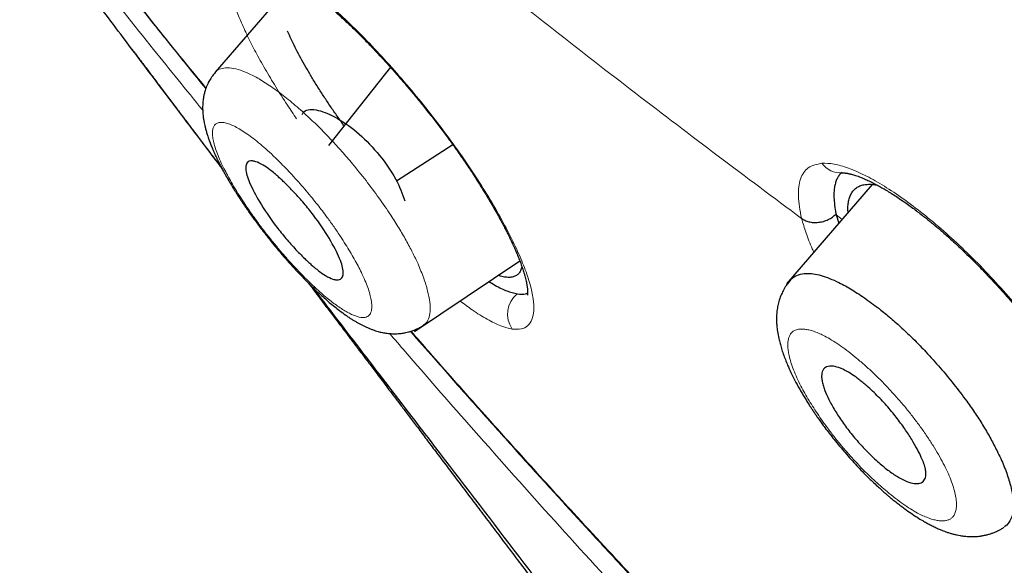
# Model space of a CAD drawing. Header units: millimetres. Extents: x 8 to 428, y 12 to 633.
# Tile 74 of 656: x 354.28 to 366.02, y 150.16 to 156.66. Entities that reach past the tile are written whole.
import ezdxf

# ---------------------------------------------------------------- set-up
doc = ezdxf.new("R2010")
doc.units = ezdxf.units.MM

msp = doc.modelspace()

# ---------------------------------------------------------------- linework, layer by layer
at = {"color": 7, "linetype": 'Continuous', "lineweight": 30}
for p, q in [((357.566, 157.141), (356.614, 156.037)), ((358.705, 156.097), (357.966, 155.163)), ((358.775, 154.745), (359.447, 155.176)), ((364.449, 154.7), (363.428, 153.516)), ((364.017, 154.347), (364.019, 154.337)), ((364.019, 154.337), (364.051, 154.238)), ((358.991, 152.947), (360.246, 153.79))]:
    msp.add_line(p, q, dxfattribs=at)
at = {"color": 8, "linetype": 'Continuous', "lineweight": 0}
msp.add_line((364.09, 154.284), (364.019, 154.337), dxfattribs=at)
for centre, radius, start, end in [((364.073, 155.112), 0.275, 215.2891, 273.212), ((360.413, 153.154), 0.312, 129.1176, 214.807)]:
    msp.add_arc(centre, radius, start, end, dxfattribs=at)
at = {"color": 7, "linetype": 'Continuous', "lineweight": 30}
for points, knots in [([(417.677, 128.795), (417.781, 129.481), (417.988, 130.847), (417.997, 133.127), (417.855, 135.501), (417.576, 137.96), (417.157, 140.738), (416.572, 143.85), (415.813, 147.295), (414.871, 151.203), (413.749, 155.568), (412.527, 160.368), (411.24, 165.22), (409.801, 170.184), (408.407, 174.442), (407.129, 177.944), (406.053, 180.641), (404.828, 183.414), (403.413, 186.272), (401.858, 189.044), (400.172, 191.696), (398.391, 194.186), (396.428, 196.609), (394.352, 198.916), (392.223, 201.099), (389.71, 203.505), (386.812, 206.084), (383.54, 208.783), (380.277, 211.307), (377.031, 213.673), (373.811, 215.871), (370.63, 217.9), (367.494, 219.78), (364.396, 221.569), (361.31, 223.346), (358.232, 225.051), (355.179, 226.627), (352.177, 228.023), (349.25, 229.222), (346.408, 230.222), (343.668, 230.99), (341.354, 231.422), (339.454, 231.565), (337.932, 231.49), (336.558, 231.173), (335.395, 230.555), (334.497, 229.611), (333.815, 228.325), (333.364, 226.767), (333.249, 225.515), (333.194, 224.918)], [0, 0, 0, 0, 0.019898, 0.0396, 0.059165, 0.078622, 0.098013, 0.123341, 0.148581, 0.173731, 0.20787, 0.241963, 0.276212, 0.310625, 0.34521, 0.362609, 0.380135, 0.397811, 0.415673, 0.433756, 0.448997, 0.464412, 0.479837, 0.495071, 0.510122, 0.52503, 0.54719, 0.569189, 0.591089, 0.61295, 0.634797, 0.656567, 0.678195, 0.699628, 0.72106, 0.742688, 0.76446, 0.786303, 0.808169, 0.830066, 0.852064, 0.874225, 0.889133, 0.904185, 0.919416, 0.934846, 0.950253, 0.965505, 0.983583, 1, 1, 1, 1]), ([(415.467, 128.755), (415.552, 129.304), (415.723, 130.4), (415.772, 132.207), (415.709, 134.095), (415.541, 136.059), (415.291, 138.077), (414.911, 140.535), (414.359, 143.459), (413.607, 146.861), (412.73, 150.473), (411.745, 154.281), (410.712, 158.26), (409.649, 162.26), (408.508, 166.313), (407.243, 170.442), (406.046, 173.961), (404.979, 176.832), (404.109, 179.019), (403.152, 181.244), (402.089, 183.508), (400.902, 185.81), (399.682, 187.948), (398.454, 189.901), (397.255, 191.656), (395.96, 193.39), (394.423, 195.272), (392.637, 197.271), (390.618, 199.357), (388.417, 201.482), (386.044, 203.631), (383.509, 205.787), (380.964, 207.833), (378.42, 209.778), (375.672, 211.781), (372.729, 213.8), (369.604, 215.803), (366.507, 217.666), (363.434, 219.443), (360.371, 221.203), (357.329, 222.882), (354.326, 224.423), (351.579, 225.692), (349.087, 226.715), (346.844, 227.533), (344.665, 228.211), (342.565, 228.73), (340.677, 229.043), (339.008, 229.153), (337.562, 229.068), (336.376, 228.784), (335.444, 228.327), (334.741, 227.745), (334.171, 227.011), (333.679, 226.051), (333.302, 224.835), (333.065, 223.356), (332.974, 221.757), (333.002, 220.069), (333.126, 218.313), (333.393, 215.903), (333.878, 212.795), (334.642, 208.956), (335.538, 205.044), (336.519, 201.091), (337.532, 197.125), (338.51, 193.365), (339.497, 189.779), (340.51, 186.361), (341.631, 182.884), (342.729, 179.778), (343.765, 177.067), (344.702, 174.769), (345.726, 172.434), (346.84, 170.062), (347.683, 168.45), (348.105, 167.643)], [0, 0, 0, 0, 0.011709, 0.0234, 0.035079, 0.046745, 0.058401, 0.070053, 0.08835, 0.106637, 0.124908, 0.145647, 0.166375, 0.187119, 0.207887, 0.228673, 0.249479, 0.259892, 0.270315, 0.28075, 0.291198, 0.301658, 0.31213, 0.319994, 0.327864, 0.335737, 0.343609, 0.354092, 0.364563, 0.37502, 0.38755, 0.400066, 0.41258, 0.425091, 0.437599, 0.45323, 0.468841, 0.484431, 0.499999, 0.515569, 0.531166, 0.546782, 0.562408, 0.574915, 0.587424, 0.599934, 0.612454, 0.624987, 0.635443, 0.645912, 0.656393, 0.664263, 0.672136, 0.680006, 0.687871, 0.698343, 0.708803, 0.71925, 0.729685, 0.740108, 0.750521, 0.771326, 0.792113, 0.81288, 0.833624, 0.854353, 0.875091, 0.892532, 0.909986, 0.927451, 0.944927, 0.955919, 0.966921, 0.977933, 0.988958, 1, 1, 1, 1]), ([(363.503, 218.885), (363.584, 218.838), (363.742, 218.747), (363.975, 218.612), (364.199, 218.483), (364.414, 218.358), (364.62, 218.239), (364.813, 218.127), (364.994, 218.022), (365.163, 217.924), (365.324, 217.83), (365.476, 217.741), (365.621, 217.657), (365.757, 217.577), (365.885, 217.502), (366.005, 217.432), (366.117, 217.366), (366.254, 217.286), (366.419, 217.189), (366.684, 217.032), (367.022, 216.833), (367.433, 216.588), (367.85, 216.338), (368.38, 216.019), (369.022, 215.629), (369.775, 215.165), (370.529, 214.692), (371.258, 214.227), (371.961, 213.772), (372.638, 213.327), (373.317, 212.874), (373.996, 212.414), (374.677, 211.946), (375.359, 211.471), (376.041, 210.988), (376.714, 210.506), (377.375, 210.026), (378.026, 209.546), (378.677, 209.061), (379.329, 208.568), (379.981, 208.069), (380.559, 207.621), (381.063, 207.226), (381.493, 206.886), (381.925, 206.542), (382.305, 206.236), (382.633, 205.97), (382.91, 205.745), (383.188, 205.517), (383.471, 205.283), (383.749, 205.053), (384.024, 204.823), (384.295, 204.596), (384.572, 204.361), (384.797, 204.17), (384.965, 204.026), (385.072, 203.935), (385.172, 203.848), (385.265, 203.768), (385.351, 203.694), (385.429, 203.627), (385.5, 203.565), (385.557, 203.516), (385.602, 203.477), (385.636, 203.448), (385.666, 203.421), (385.692, 203.398), (385.716, 203.378), (385.739, 203.358), (385.767, 203.333), (385.802, 203.303), (385.844, 203.266), (385.893, 203.224), (385.947, 203.176), (386.031, 203.102), (386.147, 203.001), (386.295, 202.87), (386.453, 202.729), (386.605, 202.594), (386.748, 202.466), (386.882, 202.347), (387.02, 202.222), (387.162, 202.094), (387.304, 201.965), (387.441, 201.84), (387.576, 201.718), (387.707, 201.598), (387.833, 201.481), (387.952, 201.372), (388.062, 201.27), (388.159, 201.18), (388.243, 201.102), (388.316, 201.034), (388.384, 200.97), (388.453, 200.906), (388.523, 200.84), (388.613, 200.755), (388.724, 200.65), (388.858, 200.523), (389.001, 200.388), (389.152, 200.244), (389.311, 200.092), (389.476, 199.933), (389.674, 199.741), (389.902, 199.519), (390.171, 199.254), (390.45, 198.978), (390.737, 198.691), (391.047, 198.378), (391.383, 198.034), (391.746, 197.658), (392.107, 197.279), (392.468, 196.894), (392.829, 196.503), (393.19, 196.106), (393.548, 195.707), (393.903, 195.303), (394.255, 194.897), (394.603, 194.487), (394.946, 194.075), (395.284, 193.661), (395.616, 193.246), (395.944, 192.829), (396.266, 192.41), (396.561, 192.019), (396.83, 191.656), (397.075, 191.319), (397.32, 190.978), (397.565, 190.631), (397.764, 190.343), (397.921, 190.115), (398.032, 189.951), (398.14, 189.79), (398.244, 189.637), (398.341, 189.49), (398.438, 189.342), (398.535, 189.195), (398.63, 189.049), (398.718, 188.913), (398.791, 188.799), (398.853, 188.704), (398.906, 188.62), (398.963, 188.531), (399.023, 188.435), (399.088, 188.331), (399.161, 188.214), (399.244, 188.081), (399.335, 187.933), (399.432, 187.775), (399.552, 187.576), (399.693, 187.34), (399.851, 187.074), (400.005, 186.812), (400.153, 186.555), (400.297, 186.304), (400.444, 186.044), (400.595, 185.775), (400.749, 185.496), (400.898, 185.221), (401.065, 184.911), (401.248, 184.567), (401.445, 184.19), (401.636, 183.818), (401.823, 183.448), (402.013, 183.065), (402.207, 182.668), (402.403, 182.259), (402.596, 181.85), (402.786, 181.443), (402.971, 181.037), (403.154, 180.63), (403.335, 180.222), (403.484, 179.879), (403.603, 179.602), (403.692, 179.392), (403.782, 179.181), (403.871, 178.969), (403.957, 178.761), (404.04, 178.56), (404.119, 178.368), (404.193, 178.185), (404.256, 178.029), (404.309, 177.898), (404.353, 177.79), (404.394, 177.685), (404.435, 177.583), (404.475, 177.48), (404.521, 177.366), (404.571, 177.238), (404.626, 177.097), (404.684, 176.948), (404.741, 176.799), (404.798, 176.652), (404.853, 176.507), (404.909, 176.36), (404.964, 176.213), (405.018, 176.072), (405.071, 175.929), (405.125, 175.785), (405.178, 175.641), (405.229, 175.505), (405.274, 175.381), (405.315, 175.268), (405.354, 175.162), (405.394, 175.053), (405.435, 174.939), (405.478, 174.819), (405.523, 174.694), (405.57, 174.562), (405.622, 174.417), (405.678, 174.258), (405.739, 174.086), (405.801, 173.91), (405.862, 173.735), (405.942, 173.506), (406.039, 173.225), (406.149, 172.905), (406.252, 172.602), (406.349, 172.312), (406.447, 172.021), (406.528, 171.776), (406.593, 171.579), (406.642, 171.43), (406.691, 171.281), (406.74, 171.13), (406.789, 170.979), (406.838, 170.828), (406.885, 170.681), (406.932, 170.536), (406.976, 170.398), (407.018, 170.265), (407.058, 170.14), (407.095, 170.023), (407.13, 169.913), (407.16, 169.816), (407.188, 169.728), (407.215, 169.643), (407.243, 169.553), (407.272, 169.458), (407.307, 169.345), (407.348, 169.214), (407.395, 169.063), (407.442, 168.909), (407.49, 168.753), (407.537, 168.598), (407.585, 168.442), (407.631, 168.288), (407.677, 168.137), (407.739, 167.931), (407.816, 167.673), (407.908, 167.366), (407.996, 167.067), (408.082, 166.772), (408.236, 166.245), (408.453, 165.489), (408.73, 164.503), (409.001, 163.522), (409.267, 162.543), (409.527, 161.568), (409.827, 160.433), (410.164, 159.139), (410.539, 157.686), (410.911, 156.236), (411.268, 154.844), (411.61, 153.513), (411.854, 152.555), (412.018, 151.91), (412.102, 151.576), (412.186, 151.239), (412.271, 150.901), (412.355, 150.56), (412.433, 150.246), (412.504, 149.959), (412.567, 149.698), (412.62, 149.481), (412.662, 149.308), (412.693, 149.18), (412.724, 149.051), (412.755, 148.925), (412.786, 148.794), (412.818, 148.66), (412.85, 148.525), (412.88, 148.401), (412.902, 148.306), (412.918, 148.24), (412.927, 148.2), (412.936, 148.164), (412.943, 148.132), (412.949, 148.107), (412.954, 148.086), (412.958, 148.068), (412.963, 148.047), (412.97, 148.018), (412.979, 147.981), (412.989, 147.936), (413.002, 147.885), (413.015, 147.826), (413.031, 147.759), (413.048, 147.686), (413.08, 147.55), (413.125, 147.355), (413.186, 147.089), (413.249, 146.812), (413.314, 146.527), (413.384, 146.214), (413.46, 145.874), (413.54, 145.507), (413.618, 145.146), (413.694, 144.791), (413.791, 144.327), (413.909, 143.754), (414.022, 143.184), (414.11, 142.727), (414.175, 142.382), (414.239, 142.039), (414.301, 141.694), (414.358, 141.371), (414.41, 141.071), (414.457, 140.792), (414.504, 140.51), (414.55, 140.224), (414.591, 139.962), (414.628, 139.726), (414.66, 139.515), (414.691, 139.302), (414.718, 139.115), (414.74, 138.958), (414.757, 138.834), (414.773, 138.717), (414.788, 138.608), (414.802, 138.505), (414.815, 138.409), (414.826, 138.321), (414.837, 138.238), (414.847, 138.159), (414.858, 138.07), (414.871, 137.967), (414.886, 137.849), (414.901, 137.721), (414.917, 137.584), (414.934, 137.439), (414.952, 137.285), (414.969, 137.126), (414.987, 136.963), (415.007, 136.766), (415.03, 136.535), (415.055, 136.269), (415.074, 136.046), (415.089, 135.865), (415.099, 135.73), (415.11, 135.597), (415.119, 135.47), (415.127, 135.347), (415.136, 135.219), (415.144, 135.085), (415.151, 134.974), (415.155, 134.895), (415.158, 134.847), (415.16, 134.804), (415.162, 134.769), (415.163, 134.741), (415.164, 134.721), (415.165, 134.703), (415.166, 134.686), (415.167, 134.666), (415.168, 134.642), (415.17, 134.614), (415.171, 134.578), (415.173, 134.534), (415.176, 134.481), (415.178, 134.423), (415.18, 134.363), (415.184, 134.275), (415.188, 134.158), (415.193, 134.011), (415.197, 133.858), (415.2, 133.711), (415.202, 133.57), (415.204, 133.437), (415.205, 133.304), (415.205, 133.176), (415.205, 133.055), (415.204, 132.943), (415.203, 132.839), (415.202, 132.741), (415.2, 132.659), (415.199, 132.589), (415.198, 132.532), (415.196, 132.478), (415.195, 132.423), (415.193, 132.359), (415.19, 132.282), (415.186, 132.191), (415.182, 132.093), (415.177, 131.986), (415.171, 131.872), (415.165, 131.769), (415.159, 131.678), (415.154, 131.604), (415.149, 131.534), (415.144, 131.468), (415.139, 131.408), (415.134, 131.353), (415.13, 131.303), (415.126, 131.259), (415.123, 131.221), (415.12, 131.188), (415.117, 131.16), (415.114, 131.134), (415.112, 131.107), (415.109, 131.076), (415.105, 131.043), (415.101, 131.004), (415.097, 130.961), (415.091, 130.912), (415.085, 130.859), (415.078, 130.8), (415.071, 130.736), (415.062, 130.667), (415.052, 130.595), (415.042, 130.522), (415.029, 130.428), (415.013, 130.317), (414.993, 130.194), (414.974, 130.083), (414.956, 129.983), (414.939, 129.889), (414.922, 129.801), (414.905, 129.718), (414.89, 129.642), (414.874, 129.571), (414.863, 129.519), (414.855, 129.483), (414.85, 129.462), (414.845, 129.439), (414.839, 129.414), (414.832, 129.383), (414.823, 129.348), (414.813, 129.307), (414.802, 129.262), (414.794, 129.23), (414.79, 129.213)], [0, 0, 0, 0, 0.002478, 0.004863, 0.007153, 0.009349, 0.011451, 0.013459, 0.015266, 0.01699, 0.01863, 0.020186, 0.021659, 0.023048, 0.024354, 0.025576, 0.026715, 0.027771, 0.029757, 0.031759, 0.035874, 0.040057, 0.044305, 0.04857, 0.056184, 0.063798, 0.071411, 0.079023, 0.08582, 0.092618, 0.099414, 0.106211, 0.113008, 0.119804, 0.126601, 0.133397, 0.139856, 0.146315, 0.152774, 0.159233, 0.165692, 0.17215, 0.176411, 0.180671, 0.184937, 0.189238, 0.191963, 0.194704, 0.197462, 0.200251, 0.20312, 0.205746, 0.208438, 0.211196, 0.214019, 0.215143, 0.216217, 0.217217, 0.218144, 0.218998, 0.219779, 0.220486, 0.22112, 0.221488, 0.221825, 0.222129, 0.222392, 0.222613, 0.222826, 0.223092, 0.223448, 0.223869, 0.224356, 0.224908, 0.225497, 0.226882, 0.228367, 0.229951, 0.231635, 0.232921, 0.23426, 0.235651, 0.237094, 0.238543, 0.239924, 0.241236, 0.242599, 0.243878, 0.245073, 0.246185, 0.247213, 0.248006, 0.248741, 0.249419, 0.250096, 0.250813, 0.251568, 0.252833, 0.254194, 0.255651, 0.257179, 0.258799, 0.260509, 0.262227, 0.264885, 0.267492, 0.270527, 0.273489, 0.276377, 0.28018, 0.28398, 0.28778, 0.29158, 0.295458, 0.299338, 0.30322, 0.307106, 0.310997, 0.314893, 0.318782, 0.322656, 0.326526, 0.330392, 0.334256, 0.33812, 0.341159, 0.344231, 0.347341, 0.350491, 0.353681, 0.355184, 0.35669, 0.358147, 0.359539, 0.360865, 0.362128, 0.363532, 0.364846, 0.36607, 0.367203, 0.367911, 0.368649, 0.369452, 0.370319, 0.37125, 0.372246, 0.373502, 0.374849, 0.376284, 0.377807, 0.380273, 0.382708, 0.385093, 0.38743, 0.389717, 0.391957, 0.394535, 0.397068, 0.399576, 0.402059, 0.405565, 0.409022, 0.412436, 0.415844, 0.419252, 0.423056, 0.426861, 0.430668, 0.434475, 0.438284, 0.442093, 0.445932, 0.449832, 0.451811, 0.453807, 0.455817, 0.457843, 0.459862, 0.46177, 0.463601, 0.465353, 0.467027, 0.468099, 0.469137, 0.47014, 0.471108, 0.472086, 0.47312, 0.474409, 0.475775, 0.477218, 0.478737, 0.480087, 0.481491, 0.482947, 0.484379, 0.485755, 0.487076, 0.488563, 0.489972, 0.491305, 0.492562, 0.493619, 0.494636, 0.495701, 0.496822, 0.497999, 0.499232, 0.500521, 0.501866, 0.503494, 0.505199, 0.506936, 0.508661, 0.510372, 0.513697, 0.51697, 0.519851, 0.522716, 0.525615, 0.528547, 0.530027, 0.531515, 0.533012, 0.534517, 0.536031, 0.537554, 0.539053, 0.54048, 0.541897, 0.543234, 0.544492, 0.54567, 0.546769, 0.547788, 0.548603, 0.54945, 0.550355, 0.551319, 0.552341, 0.553767, 0.555293, 0.556919, 0.558455, 0.560048, 0.561628, 0.56319, 0.564734, 0.566261, 0.569472, 0.5726, 0.575646, 0.578649, 0.581652, 0.591807, 0.601962, 0.612117, 0.622273, 0.632427, 0.642582, 0.657814, 0.673047, 0.688281, 0.703514, 0.716918, 0.730322, 0.733834, 0.737367, 0.740925, 0.744508, 0.748117, 0.751783, 0.754501, 0.757272, 0.760097, 0.761447, 0.76281, 0.764184, 0.765551, 0.766856, 0.768395, 0.769832, 0.771168, 0.772401, 0.772857, 0.773297, 0.77369, 0.774024, 0.774298, 0.774514, 0.77468, 0.774879, 0.775201, 0.7756, 0.776077, 0.776632, 0.777265, 0.777975, 0.778763, 0.779625, 0.782363, 0.785056, 0.788204, 0.791288, 0.794308, 0.798347, 0.802327, 0.806249, 0.810112, 0.813935, 0.821442, 0.828949, 0.83277, 0.836591, 0.840413, 0.844244, 0.848133, 0.851232, 0.854369, 0.857545, 0.860775, 0.864084, 0.866449, 0.868853, 0.871296, 0.873775, 0.87528, 0.876705, 0.87805, 0.879315, 0.8805, 0.881606, 0.882632, 0.883579, 0.884465, 0.885389, 0.886679, 0.888061, 0.889533, 0.891145, 0.892854, 0.894659, 0.896552, 0.898477, 0.900426, 0.903536, 0.906702, 0.909926, 0.911559, 0.913206, 0.914815, 0.916362, 0.917847, 0.919269, 0.921052, 0.922725, 0.923353, 0.923957, 0.924491, 0.924943, 0.925251, 0.925506, 0.925707, 0.9259, 0.926144, 0.92644, 0.926788, 0.927189, 0.927766, 0.928425, 0.929155, 0.929906, 0.930672, 0.932437, 0.934278, 0.936195, 0.938187, 0.939835, 0.941532, 0.943256, 0.944902, 0.946456, 0.947892, 0.949239, 0.950498, 0.951667, 0.95246, 0.953206, 0.953905, 0.954599, 0.955355, 0.956441, 0.957637, 0.958941, 0.960355, 0.961878, 0.96351, 0.964523, 0.965546, 0.966501, 0.967385, 0.968212, 0.968965, 0.969644, 0.970249, 0.970779, 0.971229, 0.971606, 0.971942, 0.972313, 0.972731, 0.973192, 0.973722, 0.974326, 0.975004, 0.975756, 0.976582, 0.977481, 0.978453, 0.979498, 0.980551, 0.981578, 0.983517, 0.985355, 0.98691, 0.988383, 0.989774, 0.991084, 0.992313, 0.993462, 0.994532, 0.995522, 0.995851, 0.996171, 0.996489, 0.996877, 0.997347, 0.99789, 0.998513, 0.999216, 1, 1, 1, 1]), ([(356.684, 154.911), (356.5, 155.153), (356.11, 155.666), (355.566, 156.387), (355.052, 157.074), (354.588, 157.697), (354.127, 158.322), (353.67, 158.947), (353.249, 159.529), (352.865, 160.067), (352.516, 160.56), (352.17, 161.055), (351.83, 161.549), (351.504, 162.029), (351.193, 162.494), (350.897, 162.944), (350.606, 163.395), (350.328, 163.831), (350.15, 164.117), (350.066, 164.253)], [0, 0, 0, 0, 0.078513, 0.166344, 0.233417, 0.30049, 0.367567, 0.434653, 0.501741, 0.554444, 0.607132, 0.659803, 0.712457, 0.765098, 0.812948, 0.860803, 0.908672, 0.956561, 1, 1, 1, 1]), ([(350.9, 163.575), (350.942, 163.509), (351.027, 163.373), (351.156, 163.17), (351.285, 162.969), (351.408, 162.778), (351.526, 162.596), (351.638, 162.424), (351.745, 162.262), (351.847, 162.109), (351.944, 161.963), (352.039, 161.821), (352.134, 161.679), (352.231, 161.537), (352.328, 161.395), (352.426, 161.252), (352.561, 161.055), (352.735, 160.805), (352.95, 160.5), (353.186, 160.168), (353.445, 159.809), (353.726, 159.423), (354.012, 159.036), (354.301, 158.65), (354.593, 158.265), (354.886, 157.882), (355.191, 157.488), (355.508, 157.084), (355.836, 156.67), (356.165, 156.26), (356.387, 155.984), (356.5, 155.846), (356.503, 155.843)], [0, 0, 0, 0, 0.025339, 0.052192, 0.077816, 0.102215, 0.12539, 0.147344, 0.168078, 0.187591, 0.205914, 0.223907, 0.241968, 0.260098, 0.278298, 0.296572, 0.314924, 0.353621, 0.392647, 0.431995, 0.481207, 0.530884, 0.580815, 0.630757, 0.68069, 0.730593, 0.780444, 0.835195, 0.88983, 0.944322, 0.99871, 1, 1, 1, 1]), ([(357.239, 157.31), (357.246, 157.308), (357.259, 157.304), (357.279, 157.297), (357.298, 157.29), (357.314, 157.283), (357.33, 157.276), (357.348, 157.268), (357.367, 157.258), (357.389, 157.247), (357.411, 157.235), (357.433, 157.223), (357.456, 157.21), (357.482, 157.195), (357.512, 157.176), (357.547, 157.154), (357.583, 157.13), (357.624, 157.101), (357.668, 157.07), (357.712, 157.038), (357.754, 157.005), (357.798, 156.971), (357.846, 156.933), (357.898, 156.89), (357.956, 156.842), (358.018, 156.787), (358.095, 156.718), (358.187, 156.633), (358.292, 156.531), (358.399, 156.425), (358.505, 156.314), (358.611, 156.201), (358.712, 156.09), (358.807, 155.982), (358.899, 155.875), (358.992, 155.764), (359.088, 155.647), (359.185, 155.524), (359.283, 155.397), (359.378, 155.272), (359.468, 155.148), (359.553, 155.026), (359.637, 154.903), (359.714, 154.786), (359.783, 154.676), (359.844, 154.577), (359.9, 154.484), (359.949, 154.4), (359.991, 154.324), (360.027, 154.257), (360.058, 154.199), (360.084, 154.149), (360.105, 154.107), (360.121, 154.074), (360.133, 154.049), (360.143, 154.028), (360.153, 154.006), (360.165, 153.98), (360.179, 153.95), (360.196, 153.912), (360.216, 153.866), (360.238, 153.812), (360.259, 153.756), (360.279, 153.7), (360.295, 153.652), (360.306, 153.611), (360.315, 153.578), (360.322, 153.548), (360.327, 153.523), (360.331, 153.504), (360.334, 153.488), (360.336, 153.472), (360.338, 153.456), (360.339, 153.443), (360.339, 153.432), (360.34, 153.424), (360.34, 153.416), (360.34, 153.409), (360.34, 153.401), (360.339, 153.393), (360.338, 153.386), (360.338, 153.382), (360.337, 153.38), (360.337, 153.38), (360.337, 153.38)], [0, 0, 0, 0, 0.012409, 0.022931, 0.031553, 0.038566, 0.045007, 0.050962, 0.059869, 0.067625, 0.075164, 0.082588, 0.089901, 0.097581, 0.107466, 0.118044, 0.128561, 0.138951, 0.152259, 0.163928, 0.174196, 0.185043, 0.196902, 0.209535, 0.223148, 0.237747, 0.253122, 0.276414, 0.29959, 0.322602, 0.345435, 0.368087, 0.39055, 0.409689, 0.429307, 0.449595, 0.470549, 0.492164, 0.51444, 0.537377, 0.557999, 0.579147, 0.600827, 0.623035, 0.641186, 0.659569, 0.676882, 0.692744, 0.707154, 0.72011, 0.73161, 0.741654, 0.750244, 0.757378, 0.762213, 0.766123, 0.770619, 0.776257, 0.783028, 0.790925, 0.801886, 0.814463, 0.828334, 0.843038, 0.858569, 0.869927, 0.881121, 0.891721, 0.901297, 0.90799, 0.914172, 0.921173, 0.929215, 0.935948, 0.941584, 0.946483, 0.951554, 0.956841, 0.962337, 0.971295, 0.980628, 0.990555, 0.998719, 1, 1, 1, 1]), ([(358.152, 155.399), (358.143, 155.412), (358.105, 155.464), (358.041, 155.555), (357.961, 155.672), (357.884, 155.789), (357.811, 155.905), (357.742, 156.018), (357.679, 156.128), (357.62, 156.234), (357.568, 156.335), (357.52, 156.434), (357.493, 156.495), (357.479, 156.526)], [0, 0, 0, 0, 0.0319507, 0.1275207, 0.2236817, 0.3208517, 0.4194483, 0.5169128, 0.6135354, 0.7097246, 0.8059059, 0.9025166, 1, 1, 1, 1]), ([(355.617, 156.321), (355.618, 156.319), (355.621, 156.315), (355.629, 156.305), (355.639, 156.292), (355.651, 156.276), (355.666, 156.256), (355.687, 156.228), (355.716, 156.19), (355.752, 156.142), (355.791, 156.09), (355.832, 156.036), (355.889, 155.959), (355.965, 155.858), (356.044, 155.753), (356.111, 155.664), (356.163, 155.595), (356.213, 155.528), (356.26, 155.467), (356.301, 155.412), (356.338, 155.363), (356.372, 155.318), (356.401, 155.279), (356.426, 155.246), (356.444, 155.222), (356.459, 155.202), (356.477, 155.178), (356.503, 155.144), (356.538, 155.097), (356.58, 155.043), (356.626, 154.981), (356.665, 154.929), (356.69, 154.897), (356.696, 154.888)], [0, 0, 0, 0, 0.012474, 0.024882, 0.037669, 0.051238, 0.065931, 0.082017, 0.111732, 0.145368, 0.180739, 0.217739, 0.256367, 0.336986, 0.423893, 0.470658, 0.519029, 0.565434, 0.607424, 0.645, 0.678159, 0.706902, 0.736157, 0.758743, 0.774586, 0.785305, 0.79911, 0.823558, 0.855229, 0.894126, 0.934962, 0.981559, 1, 1, 1, 1]), ([(356.613, 156.034), (356.603, 156.021), (356.584, 155.999), (356.563, 155.968), (356.547, 155.94), (356.532, 155.913), (356.518, 155.884), (356.506, 155.853), (356.496, 155.823), (356.489, 155.799), (356.483, 155.777), (356.476, 155.746), (356.469, 155.701), (356.465, 155.644), (356.465, 155.582), (356.47, 155.526), (356.476, 155.477), (356.483, 155.437), (356.492, 155.399), (356.501, 155.361), (356.513, 155.319), (356.527, 155.272), (356.544, 155.223), (356.563, 155.173), (356.584, 155.122), (356.603, 155.078), (356.619, 155.043), (356.629, 155.022), (356.636, 155.007), (356.642, 154.994), (356.652, 154.974), (356.667, 154.944), (356.689, 154.901), (356.716, 154.851), (356.749, 154.793), (356.787, 154.727), (356.837, 154.644), (356.899, 154.546), (356.973, 154.435), (357.051, 154.324), (357.132, 154.213), (357.215, 154.104), (357.301, 153.996), (357.387, 153.892), (357.473, 153.793), (357.555, 153.702), (357.634, 153.617), (357.71, 153.54), (357.781, 153.47), (357.848, 153.406), (357.913, 153.348), (357.975, 153.294), (358.037, 153.243), (358.102, 153.192), (358.159, 153.15), (358.205, 153.118), (358.237, 153.097), (358.268, 153.078), (358.299, 153.059), (358.331, 153.041), (358.362, 153.025), (358.395, 153.009), (358.429, 152.993), (358.464, 152.979), (358.496, 152.966), (358.527, 152.956), (358.563, 152.945), (358.609, 152.934), (358.666, 152.924), (358.729, 152.919), (358.79, 152.92), (358.843, 152.925), (358.885, 152.932), (358.915, 152.94), (358.937, 152.946), (358.955, 152.952), (358.98, 152.961), (359.014, 152.974), (359.054, 152.994), (359.082, 153.012), (359.098, 153.022)], [0, 0, 0, 0, 0.010077, 0.018246, 0.024473, 0.030532, 0.037856, 0.045904, 0.052767, 0.058283, 0.063021, 0.067858, 0.080563, 0.094805, 0.110476, 0.127238, 0.139798, 0.150213, 0.159543, 0.170303, 0.182091, 0.194371, 0.208842, 0.222027, 0.235376, 0.249828, 0.256996, 0.262399, 0.266046, 0.268889, 0.272383, 0.281182, 0.292544, 0.304856, 0.31922, 0.335588, 0.352666, 0.378384, 0.403933, 0.429329, 0.454586, 0.479721, 0.504757, 0.529722, 0.554095, 0.577421, 0.5997, 0.620958, 0.641211, 0.660469, 0.679019, 0.697202, 0.715023, 0.733914, 0.755765, 0.766574, 0.7758, 0.785002, 0.79461, 0.804166, 0.813668, 0.822745, 0.833453, 0.84379, 0.853052, 0.8614, 0.869486, 0.8831, 0.897769, 0.913163, 0.929655, 0.940734, 0.950082, 0.957998, 0.961532, 0.96524, 0.970869, 0.978571, 0.988305, 1, 1, 1, 1]), ([(357.649, 155.534), (357.656, 155.546), (357.69, 155.6), (357.836, 155.599), (358.07, 155.502), (358.335, 155.312), (358.58, 155.051), (358.785, 154.762), (358.845, 154.59), (358.876, 154.505)], [0, 0, 0, 0, 0.044834, 0.204333, 0.363274, 0.522733, 0.681736, 0.840894, 1, 1, 1, 1]), ([(357.023, 154.725), (357.012, 154.755), (356.988, 154.816), (356.975, 154.891), (356.983, 154.95), (357.013, 154.978), (357.055, 154.982), (357.108, 154.971), (357.177, 154.939), (357.256, 154.885), (357.315, 154.837), (357.36, 154.798), (357.398, 154.764), (357.463, 154.703), (357.556, 154.609), (357.675, 154.476), (357.823, 154.291), (357.982, 154.054), (358.089, 153.85), (358.133, 153.724), (358.146, 153.649), (358.136, 153.592), (358.105, 153.565), (358.064, 153.56), (358.01, 153.572), (357.94, 153.604), (357.863, 153.658), (357.805, 153.705), (357.761, 153.743), (357.723, 153.778), (357.657, 153.84), (357.564, 153.935), (357.444, 154.07), (357.297, 154.255), (357.134, 154.495), (357.06, 154.649), (357.023, 154.725)], [0, 0, 0, 0, 0.02645, 0.055945, 0.088717, 0.124751, 0.148285, 0.169501, 0.205233, 0.23181, 0.249598, 0.260654, 0.271585, 0.282448, 0.314894, 0.346734, 0.378231, 0.439651, 0.499837, 0.52723, 0.556943, 0.589525, 0.624593, 0.648679, 0.670277, 0.70628, 0.732648, 0.749343, 0.760462, 0.771521, 0.782576, 0.815301, 0.847483, 0.878926, 0.940297, 1, 1, 1, 1]), ([(364.081, 154.837), (364.078, 154.835), (364.064, 154.823), (364.045, 154.797), (364.023, 154.759), (364.008, 154.714), (363.997, 154.663), (363.991, 154.607), (363.991, 154.537), (363.998, 154.453), (364.01, 154.385), (364.016, 154.351)], [0, 0, 0, 0, 0.031712, 0.140246, 0.24887, 0.357412, 0.46902, 0.580716, 0.692337, 0.84583, 1, 1, 1, 1]), ([(364.075, 154.836), (364.075, 154.836), (364.075, 154.836), (364.076, 154.836), (364.078, 154.837), (364.082, 154.837), (364.086, 154.838), (364.088, 154.838)], [0, 0, 0, 0, 0.074745, 0.254312, 0.467732, 0.715913, 1, 1, 1, 1]), ([(364.089, 154.845), (364.087, 154.844), (364.086, 154.842), (364.084, 154.841), (364.084, 154.841)], [0, 0, 0, 0, 0.944991, 1, 1, 1, 1]), ([(364.088, 154.838), (364.091, 154.838), (364.096, 154.838), (364.104, 154.838), (364.111, 154.838), (364.117, 154.837), (364.123, 154.837), (364.13, 154.836), (364.139, 154.835), (364.151, 154.833), (364.163, 154.831), (364.174, 154.828), (364.186, 154.826), (364.202, 154.822), (364.224, 154.816), (364.249, 154.808), (364.28, 154.797), (364.312, 154.785), (364.342, 154.773), (364.369, 154.761), (364.396, 154.749), (364.427, 154.734), (364.466, 154.715), (364.513, 154.69), (364.563, 154.662), (364.617, 154.63), (364.674, 154.595), (364.737, 154.555), (364.803, 154.511), (364.868, 154.465), (364.93, 154.42), (364.988, 154.377), (365.039, 154.338), (365.083, 154.303), (365.119, 154.274), (365.149, 154.25), (365.175, 154.228), (365.204, 154.203), (365.243, 154.171), (365.291, 154.129), (365.351, 154.077), (365.42, 154.015), (365.497, 153.943), (365.578, 153.865), (365.662, 153.783), (365.748, 153.695), (365.832, 153.607), (365.914, 153.519), (365.993, 153.432), (366.073, 153.342), (366.153, 153.248), (366.234, 153.151), (366.313, 153.053), (366.392, 152.954), (366.468, 152.855), (366.54, 152.758), (366.604, 152.669), (366.662, 152.588), (366.712, 152.514), (366.751, 152.456), (366.781, 152.412), (366.804, 152.376), (366.829, 152.337), (366.859, 152.29), (366.891, 152.237), (366.926, 152.18), (366.961, 152.12), (366.999, 152.054), (367.038, 151.983), (367.078, 151.906), (367.104, 151.854), (367.117, 151.827)], [0, 0, 0, 0, 0.0111669, 0.0201902, 0.0270622, 0.031839, 0.0364391, 0.0417698, 0.0478336, 0.0568753, 0.0647305, 0.0711639, 0.0762983, 0.0857926, 0.0965237, 0.1085905, 0.1221903, 0.136876, 0.148692, 0.1582553, 0.1681836, 0.1785827, 0.1929147, 0.20864, 0.2262434, 0.2427324, 0.2605916, 0.2798236, 0.3000436, 0.3191212, 0.3367273, 0.3528579, 0.3675095, 0.3792723, 0.3891138, 0.3969313, 0.4031272, 0.410088, 0.4209541, 0.4338083, 0.4486556, 0.4678568, 0.4882439, 0.5094101, 0.5312995, 0.5539133, 0.5772606, 0.5978632, 0.6190153, 0.6407206, 0.6629821, 0.6858018, 0.7088659, 0.7308089, 0.7547889, 0.7770212, 0.7975031, 0.8162324, 0.8332076, 0.8484277, 0.8567171, 0.8643975, 0.8732599, 0.8844269, 0.8978986, 0.9108866, 0.9254781, 0.9416765, 0.9594882, 0.9789239, 1, 1, 1, 1]), ([(364.16, 154.365), (364.16, 154.368), (364.157, 154.395), (364.158, 154.441), (364.165, 154.502), (364.18, 154.555), (364.203, 154.601), (364.232, 154.638), (364.268, 154.667), (364.311, 154.688), (364.361, 154.7), (364.418, 154.703), (364.467, 154.701), (364.499, 154.694), (364.508, 154.692)], [0, 0, 0, 0, 0.0098667, 0.1046838, 0.1999421, 0.2961051, 0.3923699, 0.4877013, 0.5825447, 0.6773498, 0.7725643, 0.8681738, 0.963184, 1, 1, 1, 1]), ([(363.606, 154.296), (363.618, 154.288), (363.644, 154.271), (363.692, 154.254), (363.748, 154.245), (363.807, 154.247), (363.867, 154.258), (363.924, 154.28), (363.975, 154.309), (364.003, 154.335), (364.017, 154.347)], [0, 0, 0, 0, 0.117028, 0.2407404, 0.3693534, 0.5005382, 0.6316515, 0.7600539, 0.8834268, 1, 1, 1, 1]), ([(360.271, 153.723), (360.269, 153.713), (360.263, 153.684), (360.245, 153.65), (360.216, 153.619), (360.178, 153.599), (360.133, 153.59), (360.08, 153.593), (360.032, 153.602), (359.999, 153.614), (359.989, 153.618)], [0, 0, 0, 0, 0.0861, 0.228304, 0.370732, 0.514306, 0.656469, 0.798134, 0.94027, 1, 1, 1, 1]), ([(359.879, 153.544), (359.903, 153.529), (359.982, 153.478), (360.098, 153.424), (360.177, 153.406), (360.217, 153.396)], [0, 0, 0, 0, 0.176879, 0.587385, 1, 1, 1, 1]), ([(363.47, 153.558), (363.459, 153.544), (363.438, 153.518), (363.413, 153.48), (363.394, 153.448), (363.379, 153.419), (363.36, 153.378), (363.34, 153.324), (363.323, 153.257), (363.312, 153.193), (363.307, 153.131), (363.307, 153.072), (363.31, 153.011), (363.319, 152.941), (363.332, 152.872), (363.349, 152.804), (363.366, 152.744), (363.387, 152.679), (363.412, 152.612), (363.442, 152.539), (363.479, 152.456), (363.526, 152.362), (363.57, 152.28), (363.608, 152.214), (363.637, 152.166), (363.666, 152.119), (363.694, 152.074), (363.72, 152.034), (363.743, 152), (363.765, 151.967), (363.788, 151.933), (363.816, 151.894), (363.848, 151.849), (363.888, 151.795), (363.937, 151.73), (363.996, 151.656), (364.059, 151.579), (364.126, 151.5), (364.194, 151.423), (364.263, 151.347), (364.329, 151.278), (364.392, 151.214), (364.452, 151.156), (364.507, 151.105), (364.555, 151.061), (364.594, 151.026), (364.628, 150.997), (364.66, 150.97), (364.698, 150.939), (364.742, 150.904), (364.788, 150.868), (364.845, 150.825), (364.911, 150.779), (364.982, 150.732), (365.043, 150.695), (365.094, 150.665), (365.139, 150.641), (365.186, 150.618), (365.232, 150.596), (365.274, 150.578), (365.311, 150.564), (365.347, 150.551), (365.385, 150.539), (365.423, 150.529), (365.46, 150.52), (365.502, 150.512), (365.551, 150.505), (365.61, 150.501), (365.672, 150.501), (365.728, 150.506), (365.777, 150.514), (365.817, 150.523), (365.855, 150.534), (365.886, 150.545), (365.91, 150.554), (365.93, 150.563), (365.956, 150.576), (365.987, 150.592), (366.01, 150.607), (366.022, 150.615)], [0, 0, 0, 0, 0.012258, 0.022435, 0.030504, 0.037594, 0.044626, 0.061696, 0.077589, 0.092923, 0.107875, 0.122495, 0.136532, 0.153496, 0.175467, 0.190487, 0.205699, 0.222564, 0.239604, 0.25641, 0.27848, 0.301444, 0.325754, 0.33719, 0.348461, 0.359572, 0.370198, 0.379416, 0.387593, 0.394389, 0.402056, 0.411117, 0.421571, 0.433415, 0.449158, 0.466826, 0.485734, 0.503981, 0.523784, 0.5426, 0.560437, 0.577303, 0.593204, 0.607862, 0.620699, 0.631693, 0.638837, 0.6471, 0.65715, 0.66896, 0.681453, 0.69416, 0.714569, 0.734549, 0.752153, 0.764251, 0.776323, 0.788951, 0.802485, 0.814447, 0.822623, 0.832225, 0.842602, 0.852479, 0.861837, 0.870671, 0.884605, 0.899005, 0.914144, 0.929925, 0.939257, 0.948756, 0.95829, 0.966726, 0.971235, 0.975868, 0.982191, 0.990244, 1, 1, 1, 1]), ([(363.473, 153.555), (363.48, 153.564), (363.504, 153.597), (363.567, 153.627), (363.653, 153.643), (363.744, 153.637), (363.837, 153.617), (363.939, 153.582), (364.062, 153.527), (364.207, 153.446), (364.375, 153.336), (364.536, 153.216), (364.685, 153.093), (364.82, 152.973), (364.955, 152.843), (365.102, 152.691), (365.26, 152.515), (365.424, 152.317), (365.565, 152.131), (365.682, 151.963), (365.778, 151.813), (365.863, 151.666), (365.946, 151.507), (366.022, 151.341), (366.082, 151.172), (366.118, 151.032), (366.133, 150.918), (366.133, 150.827), (366.12, 150.75), (366.088, 150.68), (366.056, 150.634), (366.025, 150.619), (366.021, 150.617)], [0, 0, 0, 0, 0.017486, 0.058076, 0.098574, 0.12882, 0.158938, 0.189139, 0.21947, 0.260067, 0.300774, 0.341505, 0.372046, 0.402576, 0.43311, 0.46367, 0.504448, 0.545241, 0.585999, 0.616538, 0.647051, 0.677548, 0.708056, 0.74875, 0.789459, 0.830144, 0.86064, 0.891119, 0.921578, 0.952036, 0.99263, 1, 1, 1, 1]), ([(357.726, 153.524), (357.738, 153.509), (357.797, 153.431), (357.878, 153.323), (357.968, 153.204), (358.03, 153.122), (358.088, 153.046), (358.139, 152.978), (358.185, 152.918), (358.224, 152.865), (358.256, 152.823), (358.279, 152.793), (358.294, 152.773), (358.307, 152.756), (358.319, 152.74), (358.333, 152.721), (358.349, 152.701), (358.371, 152.672), (358.4, 152.632), (358.439, 152.582), (358.483, 152.523), (358.533, 152.457), (358.59, 152.381), (358.654, 152.296), (358.725, 152.203), (358.803, 152.1), (358.888, 151.987), (358.981, 151.864), (359.082, 151.731), (359.189, 151.588), (359.305, 151.435), (359.426, 151.274), (359.554, 151.104), (359.689, 150.926), (359.83, 150.739), (359.976, 150.546), (360.126, 150.347), (360.28, 150.143), (360.44, 149.93), (360.606, 149.709), (360.779, 149.479), (360.969, 149.226), (361.178, 148.948), (361.405, 148.644), (361.642, 148.329), (361.878, 148.014), (362.113, 147.7), (362.346, 147.388), (362.586, 147.067), (362.833, 146.736), (363.087, 146.396), (363.348, 146.046), (363.616, 145.686), (363.797, 145.444), (363.889, 145.321)], [0, 0, 0, 0, 0.0057426, 0.0288512, 0.0395447, 0.0498265, 0.0591768, 0.0675522, 0.0749526, 0.081378, 0.0868284, 0.0902527, 0.0924994, 0.0942964, 0.0963278, 0.0985936, 0.1010939, 0.1038287, 0.1092827, 0.1154812, 0.1224946, 0.1306421, 0.139963, 0.1502596, 0.1616885, 0.1742497, 0.1879435, 0.2030504, 0.219332, 0.2367887, 0.255421, 0.2752294, 0.2958292, 0.3175643, 0.3404355, 0.3644434, 0.388312, 0.4132085, 0.4391335, 0.4660878, 0.4940721, 0.523087, 0.5586069, 0.5955599, 0.633947, 0.6737689, 0.7105373, 0.7484507, 0.7875096, 0.8277144, 0.8690656, 0.9115634, 0.9552081, 1, 1, 1, 1]), ([(363.963, 145.364), (363.65, 145.78), (363.023, 146.613), (362.078, 147.857), (361.13, 149.1), (360.181, 150.34), (359.34, 151.437), (358.61, 152.39), (358.128, 153.018), (357.855, 153.376), (357.788, 153.464)], [0, 0, 0, 0, 0.153391, 0.306788, 0.460164, 0.613494, 0.766777, 0.867131, 0.967491, 1, 1, 1, 1]), ([(360.217, 153.396), (360.252, 153.392), (360.3, 153.386), (360.332, 153.403), (360.34, 153.407)], [0, 0, 0, 0, 0.742522, 1, 1, 1, 1]), ([(358.944, 152.948), (359.036, 152.842), (359.255, 152.592), (359.6, 152.201), (359.98, 151.775), (360.359, 151.353), (360.738, 150.936), (361.151, 150.485), (361.599, 150.001), (362.082, 149.487), (362.564, 148.979), (363.046, 148.478), (363.529, 147.983), (364.011, 147.495), (364.501, 147.005), (364.97, 146.542), (365.279, 146.242), (365.419, 146.106)], [0, 0, 0, 0, 0.042903, 0.101573, 0.160228, 0.218856, 0.277431, 0.335939, 0.410497, 0.485008, 0.559488, 0.633953, 0.708426, 0.782923, 0.857443, 0.93518, 1, 1, 1, 1]), ([(363.88, 152.252), (363.874, 152.271), (363.86, 152.31), (363.848, 152.365), (363.842, 152.428), (363.856, 152.489), (363.901, 152.532), (363.976, 152.539), (364.068, 152.513), (364.158, 152.467), (364.232, 152.418), (364.29, 152.375), (364.337, 152.338), (364.414, 152.273), (364.519, 152.173), (364.648, 152.033), (364.762, 151.891), (364.859, 151.755), (364.961, 151.592), (365.032, 151.455), (365.072, 151.353), (365.086, 151.292), (365.09, 151.23), (365.075, 151.176), (365.035, 151.139), (364.971, 151.129), (364.888, 151.146), (364.79, 151.19), (364.679, 151.259), (364.559, 151.353), (364.434, 151.467), (364.311, 151.594), (364.195, 151.729), (364.091, 151.869), (364.001, 152.006), (363.928, 152.137), (363.896, 152.214), (363.88, 152.252)], [0, 0, 0, 0, 0.016101, 0.033948, 0.053789, 0.086953, 0.124401, 0.164218, 0.198126, 0.226454, 0.248821, 0.261322, 0.273736, 0.285939, 0.321273, 0.354899, 0.387004, 0.41732, 0.446223, 0.498975, 0.519797, 0.540771, 0.561684, 0.593047, 0.624283, 0.655656, 0.68687, 0.718223, 0.749427, 0.781508, 0.813389, 0.844897, 0.87634, 0.907382, 0.938401, 0.969219, 1, 1, 1, 1])]:
    msp.add_open_spline(points, degree=3, knots=knots, dxfattribs=at)
at = {"color": 8, "linetype": 'Continuous', "lineweight": 0}
for points, knots in [([(363.441, 219.018), (364.803, 218.23), (367.522, 216.658), (371.636, 214.116), (375.437, 211.536), (378.916, 208.99), (382.073, 206.533), (385.245, 203.903), (388.05, 201.391), (390.465, 199.065), (392.49, 196.978), (394.442, 194.797), (396.274, 192.53), (397.956, 190.208), (399.573, 187.711), (401.086, 185.07), (402.479, 182.319), (403.702, 179.621), (404.783, 176.973), (406.064, 173.52), (407.457, 169.313), (408.895, 164.4), (410.178, 159.58), (411.401, 154.798), (412.597, 150.137), (413.654, 145.659), (414.514, 141.409), (415.045, 137.89), (415.311, 135.062), (415.384, 132.871), (415.309, 130.781), (415.058, 129.541), (414.933, 128.919)], [0, 0, 0, 0, 0.041621, 0.083027, 0.124254, 0.155187, 0.186259, 0.217684, 0.249258, 0.270278, 0.291311, 0.312423, 0.333508, 0.354515, 0.375614, 0.400882, 0.426039, 0.451271, 0.476543, 0.501735, 0.551843, 0.601883, 0.651941, 0.702019, 0.752119, 0.798831, 0.845298, 0.891449, 0.918531, 0.94558, 0.97268, 1, 1, 1, 1]), ([(356.466, 155.586), (356.27, 155.827), (355.84, 156.357), (355.18, 157.191), (354.488, 158.085), (353.806, 158.989), (353.138, 159.898), (352.486, 160.81), (351.815, 161.781), (351.141, 162.793), (350.694, 163.499), (350.476, 163.843)], [0, 0, 0, 0, 0.090468, 0.199267, 0.308585, 0.418184, 0.527826, 0.637277, 0.746311, 0.876711, 1, 1, 1, 1]), ([(363.605, 154.296), (363.273, 154.543), (362.609, 155.038), (361.624, 155.788), (360.647, 156.545), (359.679, 157.309), (358.719, 158.079), (357.769, 158.856), (356.827, 159.64), (355.895, 160.43), (354.972, 161.227), (354.058, 162.03), (353.152, 162.839), (352.557, 163.383), (352.259, 163.656)], [0, 0, 0, 0, 0.083332, 0.166666, 0.250002, 0.33334, 0.416678, 0.500016, 0.583353, 0.666689, 0.750023, 0.833353, 0.916679, 1, 1, 1, 1]), ([(350.911, 163.571), (351.051, 163.35), (351.349, 162.877), (351.823, 162.152), (352.311, 161.427), (352.791, 160.732), (353.262, 160.069), (353.743, 159.406), (354.234, 158.746), (354.732, 158.089), (355.236, 157.438), (355.744, 156.793), (356.167, 156.263), (356.422, 155.952), (356.505, 155.85)], [0, 0, 0, 0, 0.084839, 0.181385, 0.278039, 0.362858, 0.44794, 0.533203, 0.618554, 0.703896, 0.789129, 0.874146, 0.958842, 1, 1, 1, 1]), ([(357.586, 155.483), (357.549, 155.538), (357.461, 155.667), (357.335, 155.865), (357.209, 156.077), (357.096, 156.279), (356.999, 156.471), (356.917, 156.649), (356.853, 156.813), (356.802, 156.976), (356.772, 157.129), (356.773, 157.262), (356.805, 157.361), (356.868, 157.421), (356.96, 157.446), (357.046, 157.429), (357.089, 157.42)], [0, 0, 0, 0, 0.046545, 0.110114, 0.173685, 0.237255, 0.300801, 0.364301, 0.427753, 0.491195, 0.575825, 0.660574, 0.745424, 0.830301, 0.915147, 1, 1, 1, 1]), ([(357.089, 157.42), (357.135, 157.405), (357.228, 157.374), (357.395, 157.283), (357.58, 157.162), (357.782, 157.009), (357.997, 156.827), (358.223, 156.617), (358.457, 156.383), (358.692, 156.128), (358.927, 155.859), (359.156, 155.579), (359.375, 155.293), (359.582, 155.005), (359.771, 154.72), (359.94, 154.444), (360.087, 154.179), (360.21, 153.931), (360.307, 153.705), (360.374, 153.504), (360.41, 153.333), (360.417, 153.192), (360.395, 153.084), (360.344, 153.01), (360.268, 152.969), (360.194, 152.974), (360.157, 152.976)], [0, 0, 0, 0, 0.041798, 0.083527, 0.125202, 0.166829, 0.208439, 0.250108, 0.291843, 0.333568, 0.375263, 0.41689, 0.458432, 0.49993, 0.541471, 0.583088, 0.624762, 0.666447, 0.708111, 0.749765, 0.791435, 0.833123, 0.874836, 0.916556, 0.95827, 1, 1, 1, 1]), ([(356.614, 156.032), (356.616, 156.035), (356.63, 156.06), (356.679, 156.082), (356.758, 156.096), (356.857, 156.083), (356.972, 156.045), (357.102, 155.982), (357.247, 155.893), (357.404, 155.78), (357.569, 155.646), (357.726, 155.506), (357.87, 155.367), (357.999, 155.234), (358.127, 155.094), (358.266, 154.931), (358.415, 154.746), (358.568, 154.54), (358.698, 154.351), (358.806, 154.181), (358.893, 154.032), (358.97, 153.887), (359.012, 153.797), (359.033, 153.752)], [0, 0, 0, 0, 0.008369, 0.063117, 0.117887, 0.172609, 0.227199, 0.281609, 0.336231, 0.391235, 0.446483, 0.501783, 0.543193, 0.584477, 0.625659, 0.666954, 0.722234, 0.777733, 0.833339, 0.875062, 0.916757, 0.958414, 1, 1, 1, 1]), ([(358.358, 153.65), (358.345, 153.676), (358.319, 153.728), (358.273, 153.811), (358.224, 153.897), (358.169, 153.986), (358.106, 154.085), (358.033, 154.192), (357.96, 154.295), (357.893, 154.384), (357.834, 154.46), (357.77, 154.54), (357.701, 154.624), (357.626, 154.71), (357.551, 154.794), (357.475, 154.875), (357.394, 154.958), (357.308, 155.043), (357.218, 155.125), (357.132, 155.199), (357.05, 155.263), (356.973, 155.318), (356.901, 155.364), (356.835, 155.399), (356.774, 155.424), (356.721, 155.439), (356.676, 155.442), (356.64, 155.434), (356.612, 155.415), (356.593, 155.386), (356.583, 155.345), (356.582, 155.295), (356.589, 155.235), (356.606, 155.166), (356.632, 155.088), (356.666, 155.002), (356.706, 154.915), (356.75, 154.83), (356.796, 154.747), (356.846, 154.66), (356.9, 154.572), (356.956, 154.486), (357.01, 154.405), (357.064, 154.328), (357.129, 154.238), (357.205, 154.137), (357.295, 154.024), (357.386, 153.913), (357.479, 153.806), (357.573, 153.704), (357.66, 153.613), (357.74, 153.533), (357.811, 153.465), (357.881, 153.402), (357.949, 153.345), (358.014, 153.293), (358.076, 153.248), (358.134, 153.209), (358.19, 153.176), (358.241, 153.15), (358.288, 153.131), (358.331, 153.118), (358.369, 153.112), (358.402, 153.114), (358.429, 153.123), (358.451, 153.139), (358.467, 153.162), (358.478, 153.192), (358.483, 153.228), (358.482, 153.271), (358.475, 153.325), (358.461, 153.39), (358.436, 153.469), (358.402, 153.555), (358.372, 153.618), (358.358, 153.65)], [0, 0, 0, 0, 0.012488, 0.024922, 0.03738, 0.049943, 0.062693, 0.07841, 0.09394, 0.104276, 0.114657, 0.125135, 0.137475, 0.149999, 0.162622, 0.175104, 0.187581, 0.203393, 0.218967, 0.234451, 0.249996, 0.265558, 0.281077, 0.296678, 0.312485, 0.328272, 0.343856, 0.359373, 0.374959, 0.390606, 0.406147, 0.421718, 0.437454, 0.453279, 0.46886, 0.484354, 0.499918, 0.512388, 0.524941, 0.537555, 0.550067, 0.562575, 0.573172, 0.583632, 0.594001, 0.609487, 0.625039, 0.640602, 0.656099, 0.671682, 0.687501, 0.70008, 0.712527, 0.724922, 0.737351, 0.749897, 0.762259, 0.774769, 0.787383, 0.799873, 0.812335, 0.825081, 0.837616, 0.850021, 0.862379, 0.874774, 0.887324, 0.899776, 0.912206, 0.924688, 0.937296, 0.953227, 0.968879, 0.984415, 1, 1, 1, 1]), ([(363.605, 154.296), (363.588, 154.389), (363.555, 154.572), (363.584, 154.775), (363.673, 154.916), (363.79, 154.941), (363.849, 154.953)], [0, 0, 0, 0, 0.249924, 0.497516, 0.745862, 1, 1, 1, 1]), ([(363.849, 154.953), (363.895, 154.952), (363.988, 154.951), (364.16, 154.9), (364.352, 154.817), (364.563, 154.701), (364.788, 154.553), (365.024, 154.377), (365.269, 154.174), (365.519, 153.947), (365.769, 153.699), (366.013, 153.434), (366.249, 153.159), (366.473, 152.876), (366.681, 152.592), (366.87, 152.309), (367.038, 152.032), (367.127, 151.858), (367.172, 151.771)], [0, 0, 0, 0, 0.062909, 0.125557, 0.188079, 0.250526, 0.312896, 0.37519, 0.43745, 0.499807, 0.562177, 0.624471, 0.686807, 0.749219, 0.811704, 0.874268, 0.936978, 1, 1, 1, 1]), ([(363.752, 153.892), (363.746, 153.905), (363.709, 153.986), (363.657, 154.123), (363.623, 154.238), (363.606, 154.295)], [0, 0, 0, 0, 0.091633, 0.545124, 1, 1, 1, 1]), ([(359.033, 153.752), (359.057, 153.695), (359.106, 153.58), (359.151, 153.428), (359.177, 153.295), (359.181, 153.183), (359.161, 153.096), (359.132, 153.043), (359.103, 153.029), (359.095, 153.025)], [0, 0, 0, 0, 0.1588108, 0.3174911, 0.4757768, 0.6332886, 0.7897241, 0.9461825, 1, 1, 1, 1]), ([(360.157, 152.976), (360.113, 152.986), (360.026, 153.006), (359.862, 153.087), (359.699, 153.187), (359.582, 153.275), (359.534, 153.312)], [0, 0, 0, 0, 0.269986, 0.53946, 0.808514, 1, 1, 1, 1]), ([(360.217, 153.396), (360.249, 153.392), (360.298, 153.384), (360.329, 153.403), (360.34, 153.409)], [0, 0, 0, 0, 0.645981, 1, 1, 1, 1]), ([(363.599, 152.294), (363.614, 152.266), (363.644, 152.21), (363.695, 152.123), (363.75, 152.035), (363.809, 151.945), (363.878, 151.847), (363.956, 151.741), (364.045, 151.628), (364.137, 151.519), (364.226, 151.419), (364.31, 151.33), (364.388, 151.251), (364.467, 151.176), (364.546, 151.104), (364.631, 151.031), (364.721, 150.958), (364.815, 150.889), (364.905, 150.83), (364.984, 150.784), (365.054, 150.749), (365.114, 150.724), (365.171, 150.705), (365.224, 150.693), (365.272, 150.688), (365.315, 150.689), (365.353, 150.698), (365.385, 150.713), (365.411, 150.736), (365.432, 150.768), (365.447, 150.811), (365.454, 150.866), (365.452, 150.932), (365.439, 151.006), (365.418, 151.088), (365.387, 151.177), (365.346, 151.272), (365.297, 151.372), (365.24, 151.478), (365.174, 151.586), (365.102, 151.698), (365.022, 151.811), (364.937, 151.925), (364.848, 152.037), (364.755, 152.146), (364.66, 152.252), (364.562, 152.354), (364.463, 152.451), (364.364, 152.542), (364.265, 152.627), (364.169, 152.705), (364.075, 152.774), (363.985, 152.833), (363.906, 152.879), (363.837, 152.914), (363.777, 152.94), (363.72, 152.959), (363.668, 152.971), (363.616, 152.977), (363.567, 152.975), (363.523, 152.962), (363.488, 152.937), (363.464, 152.904), (363.45, 152.866), (363.443, 152.823), (363.441, 152.775), (363.446, 152.72), (363.458, 152.656), (363.478, 152.579), (363.509, 152.49), (363.549, 152.395), (363.583, 152.328), (363.599, 152.294)], [0, 0, 0, 0, 0.012495, 0.025059, 0.037641, 0.050127, 0.062653, 0.078463, 0.094039, 0.109536, 0.125111, 0.137558, 0.149952, 0.162373, 0.174897, 0.1876, 0.20321, 0.218776, 0.234484, 0.249991, 0.262363, 0.274885, 0.287498, 0.299984, 0.312456, 0.325214, 0.337762, 0.350177, 0.36254, 0.374933, 0.390567, 0.406098, 0.421675, 0.437443, 0.453209, 0.468776, 0.484302, 0.499946, 0.515581, 0.531127, 0.546745, 0.562591, 0.578454, 0.594048, 0.609531, 0.625068, 0.64066, 0.656176, 0.67176, 0.687556, 0.703308, 0.718866, 0.734377, 0.749992, 0.762397, 0.774773, 0.787195, 0.799735, 0.812465, 0.828087, 0.843645, 0.859361, 0.874862, 0.887232, 0.899759, 0.912378, 0.924867, 0.937338, 0.953329, 0.968998, 0.984502, 1, 1, 1, 1]), ([(382.345, 132.832), (381.753, 133.178), (380.569, 133.87), (378.827, 134.951), (377.108, 136.073), (375.41, 137.245), (373.731, 138.475), (372.188, 139.677), (370.776, 140.833), (369.492, 141.93), (368.216, 143.065), (366.948, 144.237), (365.687, 145.445), (364.531, 146.591), (363.477, 147.668), (362.521, 148.669), (361.563, 149.696), (360.602, 150.752), (359.707, 151.758), (359.071, 152.484), (358.757, 152.851), (358.696, 152.923)], [0, 0, 0, 0, 0.07008, 0.140097, 0.210064, 0.280004, 0.349954, 0.419961, 0.474987, 0.529992, 0.584945, 0.639824, 0.694612, 0.749301, 0.791029, 0.832791, 0.874632, 0.916616, 0.958782, 0.991924, 1, 1, 1, 1]), ([(358.951, 152.95), (359.023, 152.868), (359.291, 152.559), (359.755, 152.036), (360.343, 151.38), (360.981, 150.679), (361.668, 149.938), (362.404, 149.158), (363.14, 148.393), (363.876, 147.644), (364.63, 146.89), (365.139, 146.395), (365.403, 146.139)], [0, 0, 0, 0, 0.033571, 0.124952, 0.216265, 0.307407, 0.421716, 0.535832, 0.649849, 0.763845, 0.87788, 1, 1, 1, 1])]:
    msp.add_open_spline(points, degree=3, knots=knots, dxfattribs=at)

doc.saveas('drawing.dxf')
